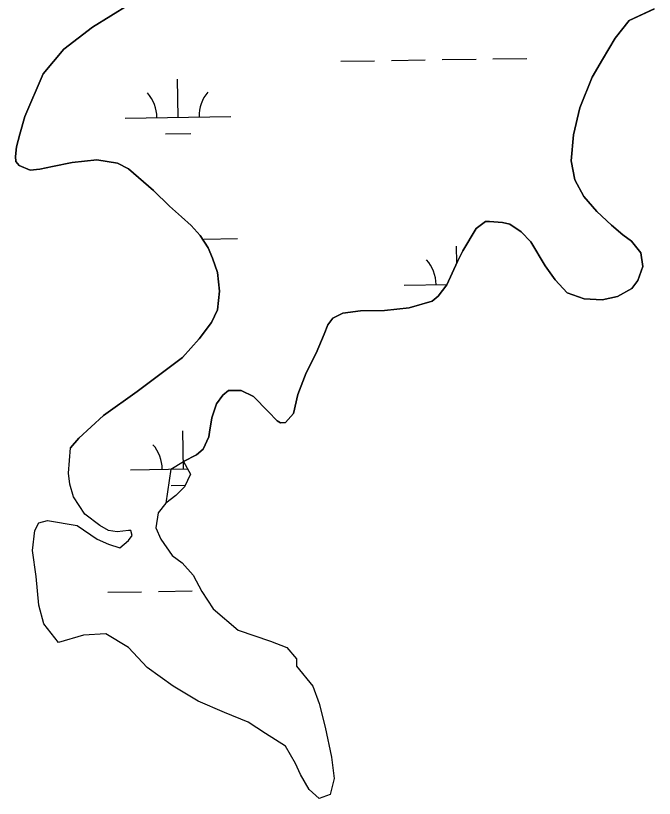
# Model space of a CAD drawing. Extents: x 3823584 to 3861785, y 301729 to 327625.
# Drawn here: x 3846656 to 3847260, y 308211 to 308951 of the extents above; entities that cross this region are included whole.
import ezdxf

# ---------------------------------------------------------------- set-up
doc = ezdxf.new("R2010")
doc.units = 0
doc.layers.add('V-TOPO-SHOR', color=7, linetype='Continuous')
doc.layers.add('V-WETL-SWMP', color=7, linetype='Continuous')

msp = doc.modelspace()

# ---------------------------------------------------------------- linework, layer by layer
at = {"layer": 'V-TOPO-SHOR'}
for p, q in [((3846705.83, 308518.45), (3846707.77, 308542.38)), ((3846802.56, 308522.15), (3846797.71, 308490.16)), ((3846707.01, 308507.84), (3846705.83, 308518.45)), ((3846710.54, 308496.05), (3846707.01, 308507.84)), ((3846721.14, 308479.55), (3846710.54, 308496.05)), ((3846797.71, 308490.16), (3846790.64, 308480.73)), ((3846735.28, 308468.94), (3846721.14, 308479.55)), ((3846790.64, 308480.73), (3846788.29, 308466.59)), ((3846674.02, 308464.23), (3846677.56, 308471.3)), ((3846677.56, 308471.3), (3846685.8, 308473.66)), ((3846685.8, 308473.66), (3846714.07, 308468.94)), ((3846714.07, 308468.94), (3846732.92, 308455.98)), ((3846743.52, 308464.23), (3846735.28, 308468.94)), ((3846671.67, 308445.37), (3846674.02, 308464.23)), ((3846751.77, 308463.05), (3846743.52, 308464.23)), ((3846762.37, 308464.23), (3846751.77, 308463.05)), ((3846764.73, 308464.23), (3846762.37, 308464.23)), ((3846762.37, 308454.8), (3846765.91, 308459.51)), ((3846765.91, 308459.51), (3846764.73, 308464.23)), ((3846788.29, 308466.59), (3846793, 308455.98)), ((3846732.92, 308455.98), (3846743.52, 308451.26)), ((3846754.13, 308447.73), (3846762.37, 308454.8)), ((3846793, 308455.98), (3846803.6, 308440.65)), ((3846675.2, 308420.62), (3846671.67, 308445.37)), ((3846743.52, 308451.26), (3846754.13, 308447.73)), ((3846803.6, 308440.65), (3846813.03, 308433.58)), ((3846813.03, 308433.58), (3846823.63, 308421.8)), ((3846677.56, 308393.51), (3846675.2, 308420.62)), ((3846823.63, 308421.8), (3846831.87, 308406.47)), ((3846831.87, 308406.47), (3846842.48, 308389.97)), ((3846682.27, 308375.83), (3846677.56, 308393.51)), ((3846842.48, 308389.97), (3846866.04, 308369.93)), ((3846696.4, 308358.15), (3846682.27, 308375.83)), ((3846719.96, 308365.22), (3846696.4, 308358.15)), ((3846741.17, 308366.4), (3846719.96, 308365.22)), ((3846762.37, 308353.43), (3846741.17, 308366.4)), ((3846866.04, 308369.93), (3846896.66, 308359.33)), ((3846896.66, 308359.33), (3846911.98, 308353.43)), ((3846780.04, 308334.57), (3846762.37, 308353.43)), ((3846911.98, 308353.43), (3846921.4, 308342.82)), ((3846921.4, 308342.82), (3846921.4, 308335.75)), ((3846804.78, 308316.89), (3846780.04, 308334.57)), ((3846921.4, 308335.75), (3846936.71, 308316.89)), ((3846828.34, 308302.75), (3846804.78, 308316.89)), ((3846936.71, 308316.89), (3846942.6, 308300.39)), ((3846853.08, 308292.14), (3846828.34, 308302.75)), ((3846942.6, 308300.39), (3846948.5, 308278)), ((3846875.46, 308282.71), (3846853.08, 308292.14)), ((3846891.95, 308272.1), (3846875.46, 308282.71)), ((3846948.5, 308278), (3846954.39, 308249.71)), ((3846910.8, 308260.32), (3846891.95, 308272.1)), ((3846920.22, 308243.82), (3846910.8, 308260.32)), ((3846954.39, 308249.71), (3846956.74, 308229.67)), ((3846924.94, 308233.21), (3846920.22, 308243.82)), ((3846933.18, 308219.06), (3846924.94, 308233.21)), ((3846956.74, 308229.67), (3846953.21, 308214.35)), ((3846942.6, 308210.81), (3846933.18, 308219.06)), ((3846953.21, 308214.35), (3846942.6, 308210.81))]:
    msp.add_line(p, q, dxfattribs=at)
for points in [[(3846763.02, 308961.59), (3846728.31, 308940.35), (3846701.31, 308919.33), (3846681.62, 308895.96), (3846664.35, 308855.8), (3846659.86, 308838.99), (3846656.54, 308826.93), (3846655.77, 308817.84), (3846655.98, 308813.29), (3846659.16, 308809.35), (3846669.64, 308805.04), (3846678.53, 308805.85), (3846690.58, 308808.46), (3846709.14, 308812.27)], [(3846802.56, 308522.15), (3846814.39, 308529.47), (3846826.64, 308535.84), (3846833.16, 308541.01), (3846838.27, 308552.89), (3846839.04, 308557.25), (3846841.18, 308570.71), (3846845.69, 308583.98), (3846851.6, 308592.31), (3846856.94, 308596.48), (3846862.08, 308596.7), (3846869.01, 308596.72), (3846880.5, 308590.82), (3846894.4, 308576.81), (3846903.13, 308567.93), (3846906.1, 308565.96), (3846910.85, 308566.17), (3846918.55, 308574.7), (3846922.65, 308592.92), (3846930.5, 308613.33), (3846939.75, 308631.76), (3846947.41, 308649.99), (3846950.75, 308658.71), (3846955.68, 308665.05), (3846965.16, 308669.63), (3846981.78, 308671.86), (3847004.34, 308672.32), (3847027.88, 308674.77), (3847049.43, 308681.16), (3847055.16, 308685.73), (3847063.44, 308696.64), (3847073.46, 308718.64), (3847078.38, 308728.54), (3847090.98, 308749.76), (3847100.07, 308756.51), (3847103.83, 308756.52), (3847115.9, 308755.37), (3847122.83, 308753.81), (3847133.74, 308746.52), (3847142.87, 308737.05), (3847156.2, 308714.53), (3847165.73, 308701.3), (3847177.25, 308688.86), (3847193.1, 308683.17), (3847210.32, 308682.43), (3847224.75, 308685.44), (3847238.19, 308693.2), (3847244.1, 308700.74), (3847248.62, 308713.81), (3847246.79, 308726.87), (3847237.86, 308737.73), (3847229.73, 308743.84), (3847219.21, 308753.11), (3847205.32, 308765.73), (3847193.01, 308779.94), (3847184.45, 308795.75), (3847181.03, 308813.94), (3847183.14, 308838.29), (3847189, 308863.84), (3847200.79, 308892.96), (3847210.43, 308909.81), (3847222.64, 308929.84), (3847235.65, 308946.5), (3847259.57, 308957.65)], [(3846709.14, 308812.27), (3846732.64, 308814.71), (3846752.01, 308811.6), (3846762.3, 308806.1), (3846786.07, 308785.63), (3846801.33, 308771.05), (3846812.42, 308760.81), (3846821.73, 308752.54), (3846830.26, 308743.08), (3846837.8, 308731.45), (3846841.78, 308721.78), (3846846.56, 308708.16), (3846848.59, 308690.58), (3846846.66, 308672.79), (3846840.97, 308660.92), (3846829.16, 308645.48), (3846813.61, 308627.65), (3846770.63, 308595.72), (3846738.89, 308572.9), (3846715.64, 308551.49), (3846707.77, 308542.38)]]:
    msp.add_lwpolyline(points, dxfattribs=at)
at = {"layer": 'V-WETL-SWMP'}
for p, q in [((3846963.05, 308908.04), (3846995.04, 308908.53)), ((3847011.04, 308908.78), (3847043.04, 308909.27)), ((3847059.04, 308909.52), (3847091.03, 308910.01)), ((3847107.03, 308910.26), (3847139.03, 308910.75)), ((3846809.26, 308854.92), (3846808.7, 308890.92)), ((3846759.26, 308854.15), (3846859.25, 308855.69)), ((3846797.5, 308839.31), (3846821.49, 308839.68)), ((3846833.63, 308739.85), (3846865.62, 308740.34)), ((3847072.85, 308717.28), (3847072.6, 308733.1)), ((3847023.16, 308696.34), (3847063.58, 308696.96)), ((3846814.39, 308522.29), (3846813.83, 308558.28)), ((3846764.39, 308521.51), (3846818.34, 308522.35)), ((3846802.63, 308506.67), (3846816.03, 308506.88)), ((3846742.77, 308405.74), (3846774.76, 308406.23)), ((3846790.76, 308406.48), (3846822.76, 308406.97))]:
    msp.add_line(p, q, dxfattribs=at)
for points in [[(3846801.33, 308771.05), (3846786.07, 308785.63), (3846762.3, 308806.1), (3846752.01, 308811.6), (3846732.64, 308814.71), (3846709.14, 308812.27), (3846690.58, 308808.46), (3846678.53, 308805.85), (3846669.64, 308805.04), (3846659.16, 308809.35), (3846655.99, 308813.29), (3846655.77, 308817.84), (3846656.54, 308826.93), (3846659.86, 308838.99), (3846664.35, 308855.8), (3846681.62, 308895.96), (3846701.31, 308919.33), (3846728.31, 308940.35), (3846763.02, 308961.59)], [(3847259.56, 308957.65), (3847235.65, 308946.5), (3847222.64, 308929.84), (3847210.43, 308909.81), (3847200.79, 308892.96), (3847189, 308863.84), (3847183.14, 308838.29), (3847181.03, 308813.94), (3847184.45, 308795.75), (3847193.01, 308779.94), (3847205.32, 308765.73), (3847219.21, 308753.11), (3847229.73, 308743.84), (3847237.86, 308737.73), (3847246.79, 308726.87), (3847248.62, 308713.81), (3847244.1, 308700.74), (3847238.19, 308693.2), (3847224.75, 308685.44), (3847210.32, 308682.43), (3847193.1, 308683.17), (3847177.25, 308688.86), (3847165.73, 308701.3), (3847156.2, 308714.53), (3847142.87, 308737.05), (3847133.74, 308746.52), (3847122.83, 308753.81), (3847115.9, 308755.37), (3847103.83, 308756.52), (3847100.07, 308756.51), (3847090.98, 308749.76), (3847078.38, 308728.54), (3847073.46, 308718.64), (3847063.44, 308696.64), (3847055.16, 308685.73), (3847049.43, 308681.16), (3847027.88, 308674.77), (3847004.34, 308672.32), (3846981.78, 308671.86), (3846965.16, 308669.63)], [(3846965.16, 308669.63), (3846955.68, 308665.05), (3846950.75, 308658.71), (3846947.41, 308649.99), (3846939.75, 308631.76), (3846930.5, 308613.33), (3846922.65, 308592.92), (3846918.55, 308574.7), (3846910.85, 308566.17), (3846906.1, 308565.96), (3846903.13, 308567.93), (3846894.4, 308576.81), (3846880.5, 308590.82), (3846869.01, 308596.72), (3846862.08, 308596.7), (3846856.94, 308596.48), (3846851.6, 308592.31), (3846845.69, 308583.98), (3846841.18, 308570.71), (3846839.04, 308557.25), (3846838.27, 308552.89), (3846833.16, 308541), (3846826.64, 308535.84), (3846814.39, 308529.47), (3846814.37, 308529.46), (3846821.02, 308517.54), (3846815.38, 308505.48), (3846807.14, 308497.23), (3846797.71, 308490.16), (3846790.64, 308480.73), (3846788.29, 308466.59), (3846793, 308455.98), (3846803.6, 308440.65), (3846813.03, 308433.58), (3846823.63, 308421.8), (3846831.87, 308406.47), (3846842.48, 308389.97), (3846866.04, 308369.93), (3846896.66, 308359.33), (3846911.98, 308353.43), (3846921.4, 308342.82), (3846921.4, 308335.75), (3846936.71, 308316.89), (3846942.6, 308300.39), (3846948.5, 308278), (3846954.39, 308249.71), (3846956.74, 308229.67), (3846953.21, 308214.35), (3846942.6, 308210.81), (3846933.18, 308219.06), (3846924.94, 308233.21), (3846920.22, 308243.82), (3846910.8, 308260.32), (3846891.95, 308272.1), (3846875.46, 308282.71), (3846853.08, 308292.14), (3846828.34, 308302.75), (3846804.78, 308316.89), (3846780.04, 308334.57), (3846762.37, 308353.43), (3846741.17, 308366.4), (3846719.96, 308365.22), (3846696.4, 308358.15), (3846682.27, 308375.83), (3846677.56, 308393.51), (3846675.2, 308420.62), (3846671.67, 308445.37), (3846674.02, 308464.23), (3846677.56, 308471.3), (3846685.8, 308473.66), (3846714.07, 308468.94), (3846732.92, 308455.98), (3846743.52, 308451.26), (3846754.13, 308447.73), (3846762.37, 308454.8), (3846765.91, 308459.51), (3846764.73, 308464.23), (3846762.37, 308464.23), (3846751.77, 308463.05), (3846743.52, 308464.23), (3846735.28, 308468.94), (3846721.14, 308479.55), (3846710.54, 308496.05), (3846707.01, 308507.84), (3846705.83, 308518.45), (3846707.77, 308542.38), (3846715.64, 308551.49), (3846738.89, 308572.9), (3846770.63, 308595.71), (3846813.61, 308627.65), (3846829.16, 308645.48), (3846840.97, 308660.92), (3846846.67, 308672.79), (3846848.59, 308690.58), (3846846.56, 308708.16), (3846841.78, 308721.78), (3846837.8, 308731.45), (3846830.25, 308743.08), (3846821.73, 308752.54), (3846812.42, 308760.81), (3846801.33, 308771.05)]]:
    msp.add_lwpolyline(points, dxfattribs=at)
for centre, start, end in [((3846754.01, 308854.54), 0.11154, 41.6552), ((3846864.49, 308856.25), 140.11153, 181.65519), ((3847017.91, 308696.73), 0.11154, 41.6552), ((3846759.14, 308521.91), 0.11154, 41.6552)]:
    msp.add_arc(centre, 35.25, start, end, dxfattribs=at)

doc.saveas('drawing.dxf')
